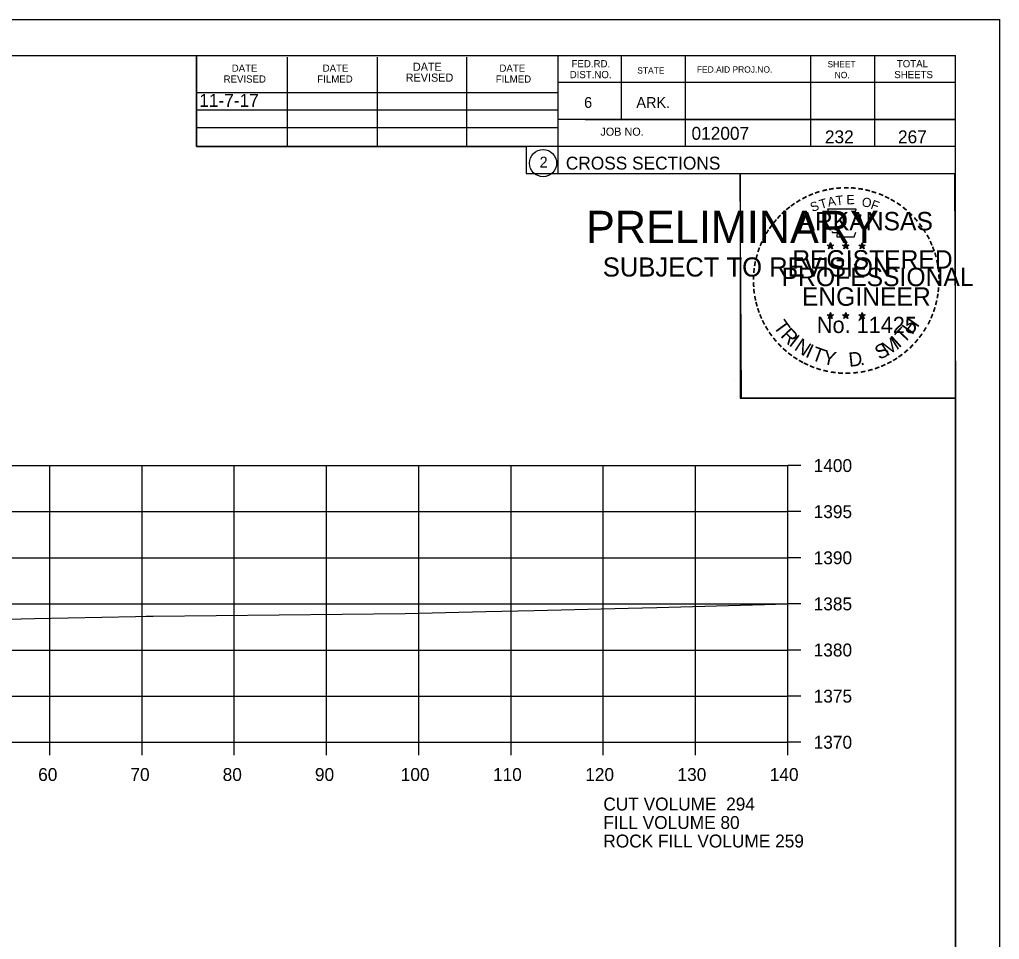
# Model space of a CAD drawing. Extents: x 1374311 to 1383814, y 384102 to 406278.
# Drawn here: x 1382696.8 to 1382803, y 402125.3 to 402225 of the extents above; entities that cross this region are included whole.
import ezdxf

# ---------------------------------------------------------------- set-up
doc = ezdxf.new("R2010")
doc.units = 0
for name, color, linetype in [('R_Axis', 7, 'Continuous'), ('R_Axis Annot', 7, 'Continuous'), ('R_Border', 7, 'Continuous'), ('R_Border PE', 7, 'Continuous'), ('R_Border Prem', 7, 'Continuous'), ('R_Exist Surface', 7, 'Continuous'), ('R_Fin Surface', 7, 'Continuous'), ('R_Grid', 7, 'Continuous'), ('R_No Plot', 7, 'Continuous'), ('R_Water', 7, 'Continuous')]:
    doc.layers.add(name, color=color, linetype=linetype)

msp = doc.modelspace()

# ---------------------------------------------------------------- linework, layer by layer
at = {"layer": 'R_Axis'}
for p, q in [((1382780.07, 402146.66), (1382780.07, 402176.66)), ((1382781.47, 402176.66), (1382780.07, 402176.66)), ((1382781.47, 402171.66), (1382780.07, 402171.66)), ((1382781.47, 402166.66), (1382780.07, 402166.66)), ((1382781.47, 402161.66), (1382780.07, 402161.66)), ((1382781.47, 402156.66), (1382780.07, 402156.66)), ((1382781.47, 402151.66), (1382780.07, 402151.66)), ((1382500.07, 402146.66), (1382780.07, 402146.66)), ((1382700.07, 402145.26), (1382700.07, 402146.66)), ((1382710.07, 402145.26), (1382710.07, 402146.66)), ((1382720.07, 402145.26), (1382720.07, 402146.66)), ((1382730.07, 402145.26), (1382730.07, 402146.66)), ((1382740.07, 402145.26), (1382740.07, 402146.66)), ((1382750.07, 402145.26), (1382750.07, 402146.66)), ((1382760.07, 402145.26), (1382760.07, 402146.66)), ((1382770.07, 402145.26), (1382770.07, 402146.66)), ((1382780.07, 402145.26), (1382780.07, 402146.66)), ((1382781.47, 402146.66), (1382780.07, 402146.66))]:
    msp.add_line(p, q, dxfattribs=at)
at = {"layer": 'R_Border'}
for p, q in [((1382482.07, 402221.12), (1382798.25, 402221.12)), ((1382715.99, 402211.24), (1382715.99, 402221.12)), ((1382725.85, 402211.24), (1382725.85, 402220.92)), ((1382735.61, 402211.24), (1382735.61, 402220.92)), ((1382745.29, 402211.24), (1382745.29, 402220.92)), ((1382755.15, 402221.12), (1382755.15, 402208.32)), ((1382761.99, 402221.12), (1382761.99, 402214.18)), ((1382768.93, 402221.12), (1382768.93, 402211.24)), ((1382782.51, 402221.12), (1382782.51, 402211.24)), ((1382789.45, 402221.12), (1382789.45, 402211.24)), ((1382798.25, 402015.66), (1382798.25, 402221.12)), ((1382798.25, 402218.18), (1382755.15, 402218.18)), ((1382798.25, 402218.2), (1382798.25, 402218.2)), ((1382715.99, 402217.1), (1382755.15, 402217.1)), ((1382715.99, 402215.24), (1382755.15, 402215.24)), ((1382798.25, 402214.18), (1382755.15, 402214.18)), ((1382758.11, 402214.18), (1382798.25, 402214.18)), ((1382715.99, 402211.24), (1382715.99, 402213.3)), ((1382715.99, 402213.3), (1382755.15, 402213.3)), ((1382798.25, 402211.24), (1382715.99, 402211.24)), ((1382755.15, 402208.32), (1382798.25, 402208.32))]:
    msp.add_line(p, q, dxfattribs=at)
msp.add_circle((1382753.54, 402209.45), 1.47, dxfattribs=at)
at = {"layer": 'R_Border PE'}
for p, q in [((1382784.69, 402200.83), (1382784.64, 402200.57)), ((1382784.69, 402200.46), (1382784.69, 402200.83)), ((1382784.69, 402200.83), (1382784.73, 402200.58)), ((1382786.36, 402200.83), (1382786.31, 402200.57)), ((1382786.36, 402200.46), (1382786.36, 402200.83)), ((1382786.36, 402200.83), (1382786.4, 402200.58)), ((1382788.12, 402200.81), (1382788.08, 402200.56)), ((1382788.12, 402200.45), (1382788.12, 402200.81)), ((1382788.12, 402200.81), (1382788.17, 402200.56)), ((1382784.34, 402200.57), (1382784.69, 402200.46)), ((1382784.34, 402200.57), (1382784.59, 402200.53)), ((1382784.34, 402200.57), (1382784.57, 402200.45)), ((1382784.47, 402200.16), (1382784.69, 402200.46)), ((1382784.47, 402200.16), (1382784.6, 402200.41)), ((1382784.47, 402200.16), (1382784.68, 402200.38)), ((1382784.9, 402200.16), (1382784.68, 402200.38)), ((1382785.03, 402200.57), (1382784.69, 402200.46)), ((1382784.9, 402200.16), (1382784.69, 402200.46)), ((1382785.03, 402200.57), (1382784.75, 402200.52)), ((1382784.9, 402200.16), (1382784.76, 402200.46)), ((1382785.03, 402200.57), (1382784.83, 402200.47)), ((1382786.01, 402200.57), (1382786.36, 402200.46)), ((1382786.01, 402200.57), (1382786.26, 402200.53)), ((1382786.01, 402200.57), (1382786.24, 402200.45)), ((1382786.14, 402200.16), (1382786.36, 402200.46)), ((1382786.14, 402200.16), (1382786.27, 402200.41)), ((1382786.14, 402200.16), (1382786.35, 402200.38)), ((1382786.57, 402200.16), (1382786.35, 402200.38)), ((1382786.7, 402200.57), (1382786.36, 402200.46)), ((1382786.57, 402200.16), (1382786.36, 402200.46)), ((1382786.7, 402200.57), (1382786.42, 402200.52)), ((1382786.57, 402200.16), (1382786.43, 402200.46)), ((1382786.7, 402200.57), (1382786.5, 402200.47)), ((1382787.77, 402200.56), (1382788.12, 402200.45)), ((1382787.77, 402200.56), (1382788.02, 402200.52)), ((1382787.77, 402200.56), (1382788.01, 402200.44)), ((1382787.9, 402200.15), (1382788.12, 402200.45)), ((1382787.9, 402200.15), (1382788.03, 402200.4)), ((1382787.9, 402200.15), (1382788.12, 402200.37)), ((1382788.47, 402200.56), (1382788.12, 402200.45)), ((1382788.33, 402200.15), (1382788.12, 402200.45)), ((1382788.33, 402200.15), (1382788.12, 402200.37)), ((1382788.47, 402200.56), (1382788.18, 402200.51)), ((1382788.33, 402200.15), (1382788.2, 402200.44)), ((1382788.47, 402200.56), (1382788.26, 402200.46)), ((1382784.68, 402193.25), (1382784.64, 402193)), ((1382784.68, 402192.89), (1382784.68, 402193.25)), ((1382784.68, 402193.25), (1382784.73, 402193)), ((1382786.35, 402193.25), (1382786.31, 402193)), ((1382786.35, 402192.89), (1382786.35, 402193.25)), ((1382786.35, 402193.25), (1382786.4, 402193)), ((1382788.12, 402193.24), (1382788.08, 402192.99)), ((1382788.12, 402192.88), (1382788.12, 402193.24)), ((1382788.12, 402193.24), (1382788.17, 402192.99)), ((1382784.33, 402193), (1382784.68, 402192.89)), ((1382784.33, 402193), (1382784.59, 402192.95)), ((1382784.33, 402193), (1382784.57, 402192.88)), ((1382784.47, 402192.59), (1382784.68, 402192.89)), ((1382784.47, 402192.59), (1382784.59, 402192.84)), ((1382784.47, 402192.59), (1382784.68, 402192.81)), ((1382785.03, 402193), (1382784.68, 402192.89)), ((1382784.89, 402192.59), (1382784.68, 402192.89)), ((1382784.89, 402192.59), (1382784.68, 402192.81)), ((1382785.03, 402193), (1382784.74, 402192.95)), ((1382784.89, 402192.59), (1382784.76, 402192.88)), ((1382785.03, 402193), (1382784.82, 402192.9)), ((1382786, 402193), (1382786.35, 402192.89)), ((1382786, 402193), (1382786.25, 402192.95)), ((1382786, 402193), (1382786.24, 402192.88)), ((1382786.13, 402192.59), (1382786.35, 402192.89)), ((1382786.13, 402192.59), (1382786.26, 402192.84)), ((1382786.13, 402192.59), (1382786.35, 402192.81)), ((1382786.7, 402193), (1382786.35, 402192.89)), ((1382786.56, 402192.59), (1382786.35, 402192.89)), ((1382786.56, 402192.59), (1382786.35, 402192.81)), ((1382786.7, 402193), (1382786.41, 402192.95)), ((1382786.56, 402192.59), (1382786.43, 402192.88)), ((1382786.7, 402193), (1382786.49, 402192.9)), ((1382787.77, 402192.99), (1382788.12, 402192.88)), ((1382787.77, 402192.99), (1382788.02, 402192.94)), ((1382787.77, 402192.99), (1382788.01, 402192.87)), ((1382787.9, 402192.58), (1382788.12, 402192.88)), ((1382787.9, 402192.58), (1382788.03, 402192.83)), ((1382787.9, 402192.58), (1382788.12, 402192.8)), ((1382788.46, 402192.99), (1382788.12, 402192.88)), ((1382788.33, 402192.58), (1382788.12, 402192.88)), ((1382788.33, 402192.58), (1382788.12, 402192.8)), ((1382788.46, 402192.99), (1382788.18, 402192.94)), ((1382788.33, 402192.58), (1382788.19, 402192.87)), ((1382788.46, 402192.99), (1382788.26, 402192.89))]:
    msp.add_line(p, q, dxfattribs=at)
for points in [[(1382784.38, 402204.45), (1382784.65, 402203.62)], [(1382787.89, 402203.53), (1382788.03, 402203.81), (1382787.35, 402203.79), (1382787.49, 402204.45), (1382784.38, 402204.45)], [(1382784.87, 402202.03), (1382784.87, 402201.94), (1382785.43, 402201.92), (1382785.38, 402201.45), (1382787.25, 402201.45), (1382787.45, 402201.98)], [(1382784.69, 402200.83), (1382784.9, 402200.16), (1382784.34, 402200.57), (1382785.03, 402200.57), (1382784.47, 402200.16), (1382784.69, 402200.83)], [(1382786.36, 402200.83), (1382786.57, 402200.16), (1382786.01, 402200.57), (1382786.7, 402200.57), (1382786.14, 402200.16), (1382786.36, 402200.83)], [(1382788.12, 402200.81), (1382788.33, 402200.15), (1382787.77, 402200.56), (1382788.47, 402200.56), (1382787.9, 402200.15), (1382788.12, 402200.81)], [(1382784.68, 402193.25), (1382784.89, 402192.59), (1382784.33, 402193), (1382785.03, 402193), (1382784.47, 402192.59), (1382784.68, 402193.25)], [(1382786.35, 402193.25), (1382786.56, 402192.59), (1382786, 402193), (1382786.7, 402193), (1382786.13, 402192.59), (1382786.35, 402193.25)], [(1382788.12, 402193.24), (1382788.33, 402192.58), (1382787.77, 402192.99), (1382788.46, 402192.99), (1382787.9, 402192.58), (1382788.12, 402193.24)]]:
    msp.add_lwpolyline(points, dxfattribs=at)
for centre, radius in [((1382784.68, 402200.46), 0.172), ((1382784.68, 402200.46), 0.145), ((1382784.68, 402200.46), 0.116), ((1382784.68, 402200.46), 0.0991), ((1382784.68, 402200.46), 0.0747), ((1382784.68, 402200.46), 0.0495), ((1382784.68, 402200.46), 0.0296), ((1382786.35, 402200.46), 0.172), ((1382786.35, 402200.46), 0.145), ((1382786.35, 402200.46), 0.116), ((1382786.35, 402200.46), 0.0991), ((1382786.35, 402200.46), 0.0747), ((1382786.35, 402200.46), 0.0495), ((1382786.35, 402200.46), 0.0296), ((1382788.12, 402200.45), 0.172), ((1382788.12, 402200.45), 0.145), ((1382788.12, 402200.45), 0.116), ((1382788.12, 402200.45), 0.0991), ((1382788.12, 402200.45), 0.0747), ((1382788.12, 402200.45), 0.0495), ((1382788.12, 402200.45), 0.0296), ((1382784.68, 402192.89), 0.172), ((1382784.68, 402192.89), 0.145), ((1382784.68, 402192.89), 0.116), ((1382784.68, 402192.89), 0.0991), ((1382784.68, 402192.89), 0.0747), ((1382784.68, 402192.89), 0.0495), ((1382784.68, 402192.89), 0.0296), ((1382786.35, 402192.89), 0.172), ((1382786.35, 402192.89), 0.145), ((1382786.35, 402192.89), 0.116), ((1382786.35, 402192.89), 0.0991), ((1382786.35, 402192.89), 0.0747), ((1382786.35, 402192.89), 0.0495), ((1382786.35, 402192.89), 0.0296), ((1382788.12, 402192.88), 0.172), ((1382788.12, 402192.88), 0.145), ((1382788.12, 402192.88), 0.116), ((1382788.12, 402192.88), 0.0991), ((1382788.12, 402192.88), 0.0747), ((1382788.12, 402192.88), 0.0495), ((1382788.12, 402192.88), 0.0296)]:
    msp.add_circle(centre, radius, dxfattribs=at)
at = {"layer": 'R_Exist Surface'}
msp.add_lwpolyline([(1382590.83, 402158.23), (1382594.77, 402158.27), (1382609.54, 402158.42), (1382619.61, 402158.53), (1382620.98, 402158.56), (1382622.69, 402158.59), (1382625.87, 402158.67), (1382643.73, 402159.14), (1382653.33, 402159.39), (1382665.06, 402159.7), (1382672.7, 402159.87), (1382692.56, 402159.95), (1382698.41, 402160.07), (1382709.36, 402160.3), (1382710.52, 402160.33), (1382711.29, 402160.34), (1382738.59, 402160.61), (1382747.33, 402160.83), (1382752.57, 402160.93), (1382762.78, 402161.2), (1382765.87, 402161.26), (1382777.53, 402161.59), (1382778.75, 402161.63), (1382780.07, 402161.65)], dxfattribs=at)
at = {"layer": 'R_Grid'}
for p, q in [((1382500.07, 402176.66), (1382780.07, 402176.66)), ((1382700.07, 402146.66), (1382700.07, 402176.66)), ((1382710.07, 402146.66), (1382710.07, 402176.66)), ((1382720.07, 402146.66), (1382720.07, 402176.66)), ((1382730.07, 402146.66), (1382730.07, 402176.66)), ((1382740.07, 402146.66), (1382740.07, 402176.66)), ((1382750.07, 402146.66), (1382750.07, 402176.66)), ((1382760.07, 402146.66), (1382760.07, 402176.66)), ((1382770.07, 402146.66), (1382770.07, 402176.66)), ((1382780.07, 402146.66), (1382780.07, 402176.66)), ((1382500.07, 402171.66), (1382780.07, 402171.66)), ((1382500.07, 402166.66), (1382780.07, 402166.66)), ((1382500.07, 402161.66), (1382780.07, 402161.66)), ((1382500.07, 402156.66), (1382780.07, 402156.66)), ((1382500.07, 402151.66), (1382780.07, 402151.66)), ((1382500.07, 402146.66), (1382780.07, 402146.66))]:
    msp.add_line(p, q, dxfattribs=at)
at = {"layer": 'R_No Plot'}
for p, q in [((1382469.67, 402225.01), (1382803, 402225.01)), ((1382774.29, 402185.86), (1382774.29, 402185.86))]:
    msp.add_line(p, q, dxfattribs=at)
for points in [[(1382469.66, 402225.01), (1382803, 402225.01), (1382803, 402011.67), (1382469.66, 402011.67)], [(1382715.99, 402221.12), (1382715.99, 402211.24), (1382751.72, 402211.24), (1382751.72, 402208.32), (1382774.92, 402208.32), (1382774.92, 402183.98), (1382798.25, 402183.98), (1382798.25, 402015.66), (1382482.07, 402015.66), (1382482.07, 402221.12)], [(1382774.92, 402208.32), (1382798.13, 402208.32), (1382798.25, 402183.98), (1382775.04, 402183.98)]]:
    msp.add_lwpolyline(points, close=True, dxfattribs=at)

# ---------------------------------------------------------------- texts
at = {"layer": 'R_Axis Annot'}
for s, p in [('1400', (1382782.87, 402175.96)), ('1395', (1382782.87, 402170.96)), ('1390', (1382782.87, 402165.96)), ('1385', (1382782.87, 402160.96)), ('1380', (1382782.87, 402155.96)), ('1375', (1382782.87, 402150.96)), ('1370', (1382782.87, 402145.96)), ('60', (1382698.81, 402142.46)), ('70', (1382708.81, 402142.46)), ('80', (1382718.81, 402142.46)), ('90', (1382728.81, 402142.46)), ('100', (1382738.11, 402142.46)), ('110', (1382748.11, 402142.46)), ('120', (1382758.11, 402142.46)), ('130', (1382768.11, 402142.46)), ('140', (1382778.11, 402142.46)), ('CUT VOLUME  294', (1382760.07, 402139.26)), ('FILL VOLUME 80', (1382760.07, 402137.26))]:
    msp.add_text(s, height=1.4, dxfattribs=at).set_placement(p)
at = {"layer": 'R_Border'}
for s, height, p in [('DATE', 0.782, (1382719.79, 402219.36)), ('DATE', 0.782, (1382729.65, 402219.36)), ('DATE', 0.879, (1382739.43, 402219.46)), ('DATE', 0.782, (1382748.81, 402219.36)), ('FED.RD.', 0.782, (1382756.63, 402219.84)), ('STATE', 0.684, (1382763.75, 402219.16)), ('FED.AID PROJ.NO.', 0.684, (1382770.21, 402219.26)), ('SHEET', 0.684, (1382784.37, 402219.84)), ('TOTAL', 0.782, (1382791.89, 402219.84)), ('REVISED', 0.782, (1382718.91, 402218.18)), ('FILMED', 0.782, (1382729.07, 402218.18)), ('REVISED', 0.879, (1382738.65, 402218.28)), ('FILMED', 0.782, (1382748.41, 402218.18)), ('DIST.NO.', 0.782, (1382756.43, 402218.66)), ('NO.', 0.684, (1382785.15, 402218.66)), ('SHEETS', 0.782, (1382791.61, 402218.66)), ('6', 1.17, (1382757.99, 402215.44)), ('ARK.', 1.172, (1382763.65, 402215.44)), ('012007', 1.4, (1382769.63, 402211.98)), ('JOB NO.', 0.879, (1382759.75, 402212.42)), ('2', 1.17, (1382753.16, 402208.97)), ('CROSS SECTIONS', 1.4, (1382756.01, 402208.75))]:
    msp.add_text(s, height=height, rotation=360, dxfattribs=at).set_placement(p)
at = {"layer": 'R_Border PE'}
for s, height, rotation, p in [('-', 1.6, 24.3072, (1382782.49, 402205.31)), ('-', 1.6, 19.1761, (1382783.12, 402205.58)), ('-', 1.6, 13.6301, (1382783.87, 402205.82)), ('-', 1.6, 10.2193, (1382784.55, 402205.98)), ('T', 1, 6.0228, (1382785.32, 402204.88)), ('-', 1.6, 5.8968, (1382785.28, 402206.09)), ('-', 1.6, 0.1862, (1382786.05, 402206.16)), ('E', 1, 0.8323, (1382786.43, 402204.99)), ('-', 1.6, 357.743, (1382786.78, 402206.15)), ('-', 1.6, 352.1617, (1382787.52, 402206.09)), ('-', 1.6, 347.2049, (1382788.24, 402205.98)), ('-', 1.6, 342.3362, (1382788.87, 402205.82)), ('-', 1.6, 337.8551, (1382789.61, 402205.6)), ('-', 1.6, 36.2317, (1382780.68, 402204.23)), ('-', 1.6, 34.0636, (1382781.26, 402204.62)), ('-', 1.6, 28.7918, (1382781.86, 402204.99)), ('S', 1, 21.594, (1382782.73, 402204.13)), ('T', 1, 16.4036, (1382783.65, 402204.46)), ('A', 1, 11.2132, (1382784.47, 402204.71)), ('O', 1, 350.4515, (1382788.03, 402204.78)), ('F', 1, 340.0707, (1382788.98, 402204.55)), ('-', 1.6, 334.1211, (1382790.24, 402205.33)), ('-', 1.6, 329.6409, (1382790.82, 402205.05)), ('-', 1.6, 325.8627, (1382791.46, 402204.69)), ('-', 1.6, 48.423, (1382779.33, 402202.95)), ('-', 1.6, 42.9622, (1382779.77, 402203.43)), ('-', 1.6, 38.9507, (1382780.21, 402203.85)), ('ARKANSAS', 2, 360, (1382781.23, 402202.16)), ('-', 1.6, 320.5297, (1382792.07, 402204.26)), ('-', 1.6, 315.5786, (1382792.67, 402203.77)), ('-', 1.6, 54.2325, (1382778.51, 402201.9)), ('-', 1.6, 50.6142, (1382778.92, 402202.47)), ('-', 1.6, 309.8797, (1382793.24, 402203.22)), ('-', 1.6, 306.6522, (1382793.77, 402202.62)), ('-', 1.6, 58.0706, (1382778.18, 402201.37)), ('-', 1.4, 303.6753, (1382794.25, 402202.05)), ('-', 1.6, 299.6684, (1382794.57, 402201.45)), ('-', 1.6, 67.7743, (1382777.61, 402200.15)), ('-', 1.6, 62.8713, (1382777.87, 402200.76)), ('-', 1.6, 294.6628, (1382794.89, 402200.83)), ('-', 1.6, 75.461, (1382777.2, 402198.8)), ('-', 1.6, 72.3945, (1382777.39, 402199.52)), ('REGISTERED', 2, 360, (1382780.55, 402198.01)), ('DWB', 0.01, 360, (1382784.67, 402200.46)), ('DWB', 0.01, 360, (1382786.34, 402200.46)), ('DWB', 0.01, 360, (1382788.11, 402200.45)), ('-', 1.6, 290.5728, (1382795.15, 402200.26)), ('-', 1.6, 285.1233, (1382795.39, 402199.68)), ('-', 1.6, 81.2013, (1382777.06, 402198.09)), ('-', 1.6, 280.5493, (1382795.59, 402198.93)), ('-', 1.6, 85.1863, (1382776.99, 402197.4)), ('PROFESSIONAL', 2, 360, (1382779.4, 402196.11)), ('-', 1.6, 276.5962, (1382795.75, 402198.17)), ('-', 1.6, 94.1959, (1382777, 402195.97)), ('-', 1.6, 89.0622, (1382776.96, 402196.7)), ('-', 1.6, 274.3301, (1382795.81, 402197.44)), ('-', 1.6, 269.9407, (1382795.84, 402196.81)), ('-', 1.6, 98.9479, (1382777.07, 402195.31)), ('ENGINEER', 2, 360, (1382781.59, 402193.98)), ('-', 1.6, 263.5172, (1382795.82, 402196.15)), ('-', 1.6, 101.7149, (1382777.21, 402194.57)), ('-', 1.6, 105.4578, (1382777.37, 402193.98)), ('-', 1.6, 255.7626, (1382795.64, 402194.81)), ('-', 1.6, 260.9953, (1382795.75, 402195.49)), ('-', 1.6, 109.0874, (1382777.58, 402193.35)), ('-', 1.6, 252.8681, (1382795.46, 402194.09)), ('-', 1.6, 114.0643, (1382777.84, 402192.75)), ('-', 1.6, 115.7289, (1382778.14, 402192.13)), ('T', 1.54, 306.0406, (1382778.44, 402191.73)), ('No. 11425', 1.757, 360, (1382783.22, 402191.03)), ('DWB', 0.01, 360, (1382784.67, 402192.88)), ('DWB', 0.01, 360, (1382786.34, 402192.88)), ('DWB', 0.01, 360, (1382788.1, 402192.87)), ('H', 1.54, 54.6088, (1382793.56, 402190.76)), ('-', 1.6, 244.6197, (1382794.98, 402192.79)), ('-', 1.6, 247.8887, (1382795.24, 402193.42)), ('-', 1.6, 120.4471, (1382778.5, 402191.55)), ('-', 1.6, 125.8934, (1382778.9, 402190.99)), ('R', 1.54, 314.005, (1382779.2, 402190.68)), ('T', 1.54, 46.6444, (1382792.67, 402189.82)), ('-', 1.6, 239.0712, (1382794.58, 402192.04)), ('-', 1.6, 130.7181, (1382779.36, 402190.44)), ('I', 1.54, 321.9694, (1382780.1, 402189.75)), ('N', 1.54, 326.5002, (1382780.67, 402189.27)), ('M', 1.54, 32.6563, (1382790.83, 402188.49)), ('I', 1.54, 42.1136, (1382792.11, 402189.34)), ('-', 1.6, 231.2538, (1382793.75, 402190.82)), ('-', 1.6, 233.8452, (1382794.18, 402191.39)), ('-', 1.6, 134.2238, (1382779.88, 402189.89)), ('-', 1.6, 138.9338, (1382780.41, 402189.43)), ('I', 1.54, 335.3603, (1382781.88, 402188.49)), ('T', 1.54, 339.8912, (1382782.54, 402188.16)), ('Y', 1.54, 347.8556, (1382783.76, 402187.72)), ('D', 1.54, 6.3969, (1382786.74, 402187.36)), ('S', 1.54, 26.9312, (1382789.99, 402188.09)), ('-', 1.6, 221.0851, (1382792.75, 402189.75)), ('-', 1.6, 225.7653, (1382793.27, 402190.26)), ('-', 1.6, 144.6463, (1382780.96, 402189.02)), ('-', 1.6, 148.0898, (1382781.52, 402188.65)), ('-', 1.6, 151.5704, (1382782.1, 402188.32)), ('-', 1.6, 207.3568, (1382791.11, 402188.54)), ('-', 1.6, 212.2491, (1382791.67, 402188.89)), ('-', 1.6, 215.7363, (1382792.2, 402189.28)), ('-', 1.6, 154.6002, (1382782.62, 402188.08)), ('-', 1.6, 158.5612, (1382783.25, 402187.82)), ('-', 1.6, 162.7983, (1382783.93, 402187.61)), ('-', 1.6, 167.5555, (1382784.65, 402187.45)), ('-', 1.6, 173.1155, (1382785.42, 402187.34)), ('-', 1.6, 185.8167, (1382787.72, 402187.38)), ('-', 1.6, 191.2858, (1382788.46, 402187.51)), ('.', 1.54, 13.7642, (1382787.93, 402187.49)), ('-', 1.6, 195.4743, (1382789.19, 402187.71)), ('-', 1.6, 200.7184, (1382789.86, 402187.95)), ('-', 1.6, 204.2516, (1382790.48, 402188.22)), ('-', 1.6, 176.5183, (1382786.17, 402187.28)), ('-', 1.6, 181.5918, (1382786.91, 402187.3))]:
    msp.add_text(s, height=height, rotation=rotation, dxfattribs=at).set_placement(p)
at = {"layer": 'R_Border Prem'}
for s, height, p in [('PRELIMINARY', 3.5, (1382758.2, 402200.78)), ('DWB', 0.01, (1382758.95, 402202.63)), ('SUBJECT TO REVISION', 2.0751, (1382760.01, 402197.15))]:
    msp.add_text(s, height=height, rotation=360, dxfattribs=at).set_placement(p)
at = {"layer": 'R_Fin Surface'}
for s, p in [('11-7-17', (1382716.27, 402215.55)), ('ROCK FILL VOLUME 259', (1382760.07, 402135.25))]:
    msp.add_text(s, height=1.4, dxfattribs=at).set_placement(p)
at = {"layer": 'R_Water'}
for s, p in [('232', (1382784.09, 402211.6)), ('267', (1382792.01, 402211.6))]:
    msp.add_text(s, height=1.4, rotation=360, dxfattribs=at).set_placement(p)

doc.saveas('drawing.dxf')
